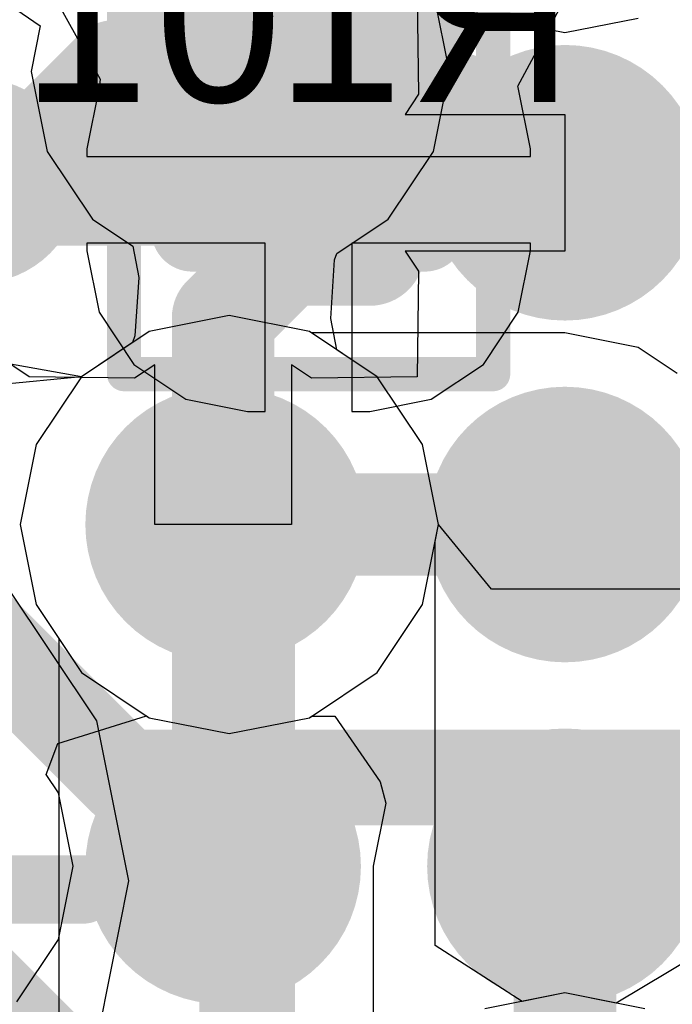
# Model space of a CAD drawing. Header units: millimetres. Extents: x -2 to 68, y -2 to 27.4.
# Tile 408 of 594: x 41.3 to 42.3, y 17.3 to 18.7. Entities that reach past the tile are written whole.
import ezdxf

# ---------------------------------------------------------------- set-up
doc = ezdxf.new("R2010")
doc.units = ezdxf.units.MM
for name, color, linetype in [('BottomLayer', 5, 'Continuous'), ('BottomPaste', 16, 'Continuous'), ('BottomSolder', 6, 'Continuous'), ('DrillGuide', 244, 'Continuous'), ('Mechanical10', 56, 'Continuous'), ('Mechanical17', 56, 'Continuous'), ('Mechanical6', 56, 'Continuous'), ('Mechanical88', 56, 'Continuous'), ('MidLayer1', 16, 'Continuous'), ('MidLayer2', 76, 'Continuous'), ('MidLayer3', 90, 'Continuous'), ('MidLayer4', 156, 'Continuous'), ('MidLayer5', 130, 'Continuous'), ('MidLayer6', 216, 'Continuous'), ('MidLayer7', 6, 'Continuous'), ('MidLayer8', 54, 'Continuous'), ('MultiLayer', 9, 'Continuous'), ('TopLayer', 1, 'Continuous'), ('TopPaste', 8, 'Continuous'), ('TopSolder', 216, 'Continuous'), ('ViaHoleLayer', 16, 'Continuous')]:
    doc.layers.add(name, color=color, linetype=linetype)

# ---------------------------------------------------------------- blocks, each defined once
blk = doc.blocks.new('RES_0201_B_188')
at = {"layer": 'BottomLayer', "const_width": 0.0806}
for points in [[(-0.3897, 0.0894, 1), (-0.3091, 0.0894, 1)], [(-0.2409, 0.0894, 1), (-0.1603, 0.0894, 1)], [(0.1603, 0.0894, 1), (0.2409, 0.0894, 1)], [(0.3091, 0.0894, 1), (0.3897, 0.0894, 1)], [(-0.3897, -0.0894, 1), (-0.3091, -0.0894, 1)], [(-0.2409, -0.0894, 1), (-0.1603, -0.0894, 1)], [(0.1603, -0.0894, 1), (0.2409, -0.0894, 1)], [(0.3091, -0.0894, 1), (0.3897, -0.0894, 1)]]:
    blk.add_lwpolyline(points, format="xyb", close=True, dxfattribs=at)
at = {"layer": 'BottomLayer'}
for points in [[(-0.2006, 0.17), (-0.3494, 0.17), (-0.2006, -0.17), (-0.3494, -0.17)], [(0.2006, -0.17), (0.3494, -0.17), (0.2006, 0.17), (0.3494, 0.17)], [(-0.12, 0.0894), (-0.43, 0.0894), (-0.12, -0.0894), (-0.43, -0.0894)], [(0.12, -0.0894), (0.43, -0.0894), (0.12, 0.0894), (0.43, 0.0894)]]:
    blk.add_solid(points, dxfattribs=at)
at = {"layer": 'BottomPaste', "const_width": 0.0806}
for points in [[(-0.3897, 0.0894, 1), (-0.3091, 0.0894, 1)], [(-0.2409, 0.0894, 1), (-0.1603, 0.0894, 1)], [(0.1603, 0.0894, 1), (0.2409, 0.0894, 1)], [(0.3091, 0.0894, 1), (0.3897, 0.0894, 1)], [(-0.3897, -0.0894, 1), (-0.3091, -0.0894, 1)], [(-0.2409, -0.0894, 1), (-0.1603, -0.0894, 1)], [(0.1603, -0.0894, 1), (0.2409, -0.0894, 1)], [(0.3091, -0.0894, 1), (0.3897, -0.0894, 1)]]:
    blk.add_lwpolyline(points, format="xyb", close=True, dxfattribs=at)
at = {"layer": 'BottomPaste'}
for points in [[(-0.2006, 0.17), (-0.3494, 0.17), (-0.2006, -0.17), (-0.3494, -0.17)], [(0.2006, -0.17), (0.3494, -0.17), (0.2006, 0.17), (0.3494, 0.17)], [(-0.12, 0.0894), (-0.43, 0.0894), (-0.12, -0.0894), (-0.43, -0.0894)], [(0.12, -0.0894), (0.43, -0.0894), (0.12, 0.0894), (0.43, 0.0894)]]:
    blk.add_solid(points, dxfattribs=at)
at = {"layer": 'BottomSolder', "const_width": 0.0806}
for points in [[(-0.3897, 0.0894, 1), (-0.3091, 0.0894, 1)], [(-0.2409, 0.0894, 1), (-0.1603, 0.0894, 1)], [(0.1603, 0.0894, 1), (0.2409, 0.0894, 1)], [(0.3091, 0.0894, 1), (0.3897, 0.0894, 1)], [(-0.3897, -0.0894, 1), (-0.3091, -0.0894, 1)], [(-0.2409, -0.0894, 1), (-0.1603, -0.0894, 1)], [(0.1603, -0.0894, 1), (0.2409, -0.0894, 1)], [(0.3091, -0.0894, 1), (0.3897, -0.0894, 1)]]:
    blk.add_lwpolyline(points, format="xyb", close=True, dxfattribs=at)
at = {"layer": 'BottomSolder'}
for points in [[(-0.2006, 0.17), (-0.3494, 0.17), (-0.2006, -0.17), (-0.3494, -0.17)], [(0.2006, -0.17), (0.3494, -0.17), (0.2006, 0.17), (0.3494, 0.17)], [(-0.12, 0.0894), (-0.43, 0.0894), (-0.12, -0.0894), (-0.43, -0.0894)], [(0.12, -0.0894), (0.43, -0.0894), (0.12, 0.0894), (0.43, 0.0894)]]:
    blk.add_solid(points, dxfattribs=at)
at = {"layer": 'Mechanical10', "const_width": 0.12}
for points in [[(0.32, 0.17), (-0.32, 0.17)], [(-0.32, -0.17), (-0.32, 0.17)], [(0.32, -0.17), (0.32, 0.17)], [(0.32, -0.17), (-0.32, -0.17)]]:
    blk.add_lwpolyline(points, dxfattribs=at)
at = {"layer": 'Mechanical10', "const_width": 0.06}
for points in [[(-0.35, 0.17, 1), (-0.29, 0.17, 1)], [(-0.35, 0.17, 1), (-0.29, 0.17, 1)], [(0.29, 0.17, 1), (0.35, 0.17, 1)], [(0.29, 0.17, 1), (0.35, 0.17, 1)], [(-0.35, -0.17, 1), (-0.29, -0.17, 1)], [(-0.35, -0.17, 1), (-0.29, -0.17, 1)], [(0.29, -0.17, 1), (0.35, -0.17, 1)], [(0.29, -0.17, 1), (0.35, -0.17, 1)]]:
    blk.add_lwpolyline(points, format="xyb", close=True, dxfattribs=at)
at = {"layer": 'Mechanical6', "const_width": 0.05}
for points in [[(0.53, 0.27), (-0.53, 0.27)], [(-0.53, -0.27), (-0.53, 0.27)], [(0.53, -0.27), (0.53, 0.27)], [(0, -0.135), (0, 0.135)], [(0.135, 0), (-0.135, 0)], [(0.53, -0.27), (-0.53, -0.27)]]:
    blk.add_lwpolyline(points, dxfattribs=at)
at = {"layer": 'Mechanical6'}
for points, const_width in [([(-0.5425, 0.27, 1), (-0.5175, 0.27, 1)], 0.025), ([(-0.5425, 0.27, 1), (-0.5175, 0.27, 1)], 0.025), ([(0.5175, 0.27, 1), (0.5425, 0.27, 1)], 0.025), ([(0.5175, 0.27, 1), (0.5425, 0.27, 1)], 0.025), ([(-0.0125, 0.135, 1), (0.0125, 0.135, 1)], 0.025), ([(0.1013, 0, 1), (-0.1013, 0, 1)], 0.05), ([(-0.1475, 0, 1), (-0.1225, 0, 1)], 0.025), ([(-0.1138, 0, 1), (-0.0888, 0, 1)], 0.025), ([(0.0888, 0, 1), (0.1138, 0, 1)], 0.025), ([(0.1225, 0, 1), (0.1475, 0, 1)], 0.025), ([(-0.0125, -0.135, 1), (0.0125, -0.135, 1)], 0.025), ([(-0.5425, -0.27, 1), (-0.5175, -0.27, 1)], 0.025), ([(-0.5425, -0.27, 1), (-0.5175, -0.27, 1)], 0.025), ([(0.5175, -0.27, 1), (0.5425, -0.27, 1)], 0.025), ([(0.5175, -0.27, 1), (0.5425, -0.27, 1)], 0.025)]:
    blk.add_lwpolyline(points, format="xyb", close=True, dxfattribs=dict(at, const_width=const_width))
blk = doc.blocks.new('BGA486C50P27X27_1400X1400X125_227')
at = {"layer": 'TopLayer', "const_width": 0.1}
for points in [[(1.95, -5.5, 1), (2.05, -5.5, 1)], [(2.45, -5.5, 1), (2.55, -5.5, 1)], [(1.95, -6, 1), (2.05, -6, 1)], [(2.45, -6, 1), (2.55, -6, 1)], [(2.95, -6, 1), (3.05, -6, 1)]]:
    blk.add_lwpolyline(points, format="xyb", close=True, dxfattribs=at)
at = {"layer": 'TopPaste', "const_width": 0.1}
for points in [[(1.95, -5.5, 1), (2.05, -5.5, 1)], [(2.45, -5.5, 1), (2.55, -5.5, 1)], [(1.95, -6, 1), (2.05, -6, 1)], [(2.45, -6, 1), (2.55, -6, 1)], [(2.95, -6, 1), (3.05, -6, 1)]]:
    blk.add_lwpolyline(points, format="xyb", close=True, dxfattribs=at)
at = {"layer": 'TopSolder', "const_width": 0.2016}
for points in [[(1.8992, -5.5, 1), (2.1008, -5.5, 1)], [(2.3992, -5.5, 1), (2.6008, -5.5, 1)], [(1.8992, -6, 1), (2.1008, -6, 1)], [(2.3992, -6, 1), (2.6008, -6, 1)], [(2.8992, -6, 1), (3.1008, -6, 1)]]:
    blk.add_lwpolyline(points, format="xyb", close=True, dxfattribs=at)

msp = doc.modelspace()

# ---------------------------------------------------------------- linework, layer by layer
at = {"layer": 'BottomLayer'}
for p, q in [((41.3787, 18.7711), (41.445, 18.6514)), ((42.0563, 18.6414), (42.1238, 18.7675)), ((41.445, 18.6514), (41.4434, 18.6394)), ((42.0566, 18.6394), (42.0563, 18.6414)), ((41.4434, 18.6394), (41.4255, 18.5494)), ((42.0745, 18.5494), (42.0566, 18.6394)), ((41.4255, 18.5494), (41.4255, 18.5385)), ((42.0745, 18.5385), (42.0745, 18.5494)), ((41.4255, 18.5385), (41.75, 18.5385)), ((41.75, 18.5385), (42.0745, 18.5385)), ((41.6865, 18.4115), (41.4255, 18.4115)), ((41.4255, 18.4115), (41.4255, 18.4006)), ((41.6865, 18.1655), (41.6865, 18.4115)), ((42.0745, 18.4115), (41.8135, 18.4115)), ((41.8135, 18.4115), (41.8135, 18.1655)), ((42.0745, 18.4006), (42.0745, 18.4115)), ((41.4255, 18.4006), (41.4434, 18.3106)), ((42.0566, 18.3106), (42.0745, 18.4006)), ((41.4434, 18.3106), (41.4943, 18.2343)), ((42.0057, 18.2343), (42.0566, 18.3106)), ((41.4943, 18.2343), (41.5706, 18.1834)), ((41.9294, 18.1834), (42.0057, 18.2343)), ((41.5706, 18.1834), (41.6606, 18.1655)), ((41.8394, 18.1655), (41.9294, 18.1834)), ((41.6606, 18.1655), (41.6865, 18.1655)), ((41.8135, 18.1655), (41.8394, 18.1655)), ((41.4402, 17.7127), (41.3076, 17.9112)), ((41.4868, 17.4786), (41.4402, 17.7127)), ((41.4402, 17.2445), (41.4868, 17.4786))]:
    msp.add_line(p, q, dxfattribs=at)
for points, const_width in [([(41.191, 18.503, 1), (41.341, 18.503, 1)], 0.15), ([(41.2285, 18.503, 1), (41.3035, 18.503, 1)], 0.075), ([(41.2487, 18.4828, 1), (41.3237, 18.4828, 1)], 0.075), ([(41.2487, 18.4828, 1), (41.3237, 18.4828, 1)], 0.075), ([(41.7047, 18.4828, 1), (41.7797, 18.4828, 1)], 0.075), ([(41.7047, 18.4828, 1), (41.7797, 18.4828, 1)], 0.075), ([(41.7125, 18.475, 1), (41.7875, 18.475, 1)], 0.075)]:
    msp.add_lwpolyline(points, format="xyb", close=True, dxfattribs=dict(at, const_width=const_width))
at = {"layer": 'BottomLayer', "const_width": 0.15}
for points in [[(41.266, 18.503), (41.2862, 18.4828)], [(41.2862, 18.4828), (41.7422, 18.4828)], [(41.7422, 18.4828), (41.75, 18.475)]]:
    msp.add_lwpolyline(points, dxfattribs=at)
at = {"layer": 'DrillGuide'}
for points, const_width in [([(41.6, 18.663, 1), (41.7, 18.663, 1)], 0.1), ([(42.1, 18.5, 1), (42.15, 18.5, 1)], 0.05), ([(41.584, 18, 1), (41.684, 18, 1)], 0.1), ([(42.1, 18, 1), (42.15, 18, 1)], 0.05), ([(42.1, 17.5, 1), (42.15, 17.5, 1)], 0.05)]:
    msp.add_lwpolyline(points, format="xyb", close=True, dxfattribs=dict(at, const_width=const_width))
at = {"layer": 'Mechanical88', "const_width": 0.1}
msp.add_lwpolyline([(40.8625, 17.4661), (41.4203, 17.4661)], dxfattribs=at)
at = {"layer": 'Mechanical88', "const_width": 0.05}
msp.add_lwpolyline([(41.3953, 17.4661, 1), (41.4453, 17.4661, 1)], format="xyb", close=True, dxfattribs=at)
at = {"layer": 'MidLayer1'}
for p, q in [((42.0177, 18.741), (42.125, 18.7196)), ((42.125, 18.7196), (42.2323, 18.741)), ((41.634, 18.3059), (41.5169, 18.2826)), ((41.7511, 18.2826), (41.634, 18.3059)), ((41.5169, 18.2826), (41.4177, 18.2163)), ((41.7544, 18.2804), (41.7511, 18.2826)), ((42.125, 18.2804), (41.7544, 18.2804)), ((42.2323, 18.259), (42.125, 18.2804)), ((42.2892, 18.221), (42.2323, 18.259)), ((41.4177, 18.2163), (41.2811, 18.2404)), ((41.383, 17.6798), (41.5127, 17.7202)), ((41.5127, 17.7202), (41.5169, 17.7174)), ((41.7511, 17.7174), (41.7544, 17.7196)), ((41.7544, 17.7196), (41.7883, 17.7196)), ((41.7883, 17.7196), (41.8548, 17.6234)), ((41.5169, 17.7174), (41.634, 17.6941)), ((41.634, 17.6941), (41.7511, 17.7174)), ((41.366, 17.6342), (41.383, 17.6798)), ((41.384, 17.6073), (41.366, 17.6342)), ((41.8548, 17.6234), (41.863, 17.5926)), ((41.4054, 17.5), (41.384, 17.6073)), ((41.863, 17.5926), (41.8446, 17.5)), ((41.384, 17.3927), (41.4054, 17.5)), ((41.8446, 17.5), (41.8446, 17.1294)), ((41.3233, 17.3017), (41.384, 17.3927))]:
    msp.add_line(p, q, dxfattribs=at)
for points, const_width in [([(41.55, 18.663, 1), (41.75, 18.663, 1)], 0.2), ([(41.6125, 18.663, 1), (41.6875, 18.663, 1)], 0.075), ([(41.6603, 18.6152, 1), (41.7353, 18.6152, 1)], 0.075), ([(41.6603, 18.6152, 1), (41.7353, 18.6152, 1)], 0.075), ([(41.9317, 18.6152, 1), (42.0067, 18.6152, 1)], 0.075), ([(41.9317, 18.6152, 1), (42.0067, 18.6152, 1)], 0.075), ([(42.05, 18.5, 1), (42.2, 18.5, 1)], 0.15), ([(42.0469, 18.5, 1), (42.1219, 18.5, 1)], 0.075), ([(42.0469, 18.5, 1), (42.1219, 18.5, 1)], 0.075), ([(42.0875, 18.5, 1), (42.1625, 18.5, 1)], 0.075), ([(41.534, 18, 1), (41.734, 18, 1)], 0.2), ([(42.05, 18, 1), (42.2, 18, 1)], 0.15), ([(41.5965, 18, 1), (41.6715, 18, 1)], 0.075), ([(42.0875, 18, 1), (42.1625, 18, 1)], 0.075), ([(42.05, 17.5, 1), (42.2, 17.5, 1)], 0.15), ([(42.0875, 17.5, 1), (42.1625, 17.5, 1)], 0.075)]:
    msp.add_lwpolyline(points, format="xyb", close=True, dxfattribs=dict(at, const_width=const_width))
at = {"layer": 'MidLayer1', "const_width": 0.15}
for points in [[(41.65, 18.663), (41.6978, 18.6152)], [(41.6978, 18.6152), (41.9692, 18.6152)], [(41.9692, 18.6152), (42.0844, 18.5)], [(42.0844, 18.5), (42.125, 18.5)], [(41.634, 18), (42.125, 18)], [(42.125, 17.009), (42.125, 17.5)]]:
    msp.add_lwpolyline(points, dxfattribs=at)
at = {"layer": 'MidLayer2'}
for p, q in [((41.634, 18.3059), (41.5169, 18.2826)), ((41.7511, 18.2826), (41.634, 18.3059)), ((41.5169, 18.2826), (41.4177, 18.2163)), ((41.8503, 18.2163), (41.7511, 18.2826)), ((41.4177, 18.2163), (41.2958, 18.2043)), ((41.9166, 18.1171), (41.8503, 18.2163)), ((41.9399, 18), (41.9166, 18.1171)), ((42.0176, 17.9053), (41.9399, 18)), ((42.7324, 17.9053), (42.0176, 17.9053))]:
    msp.add_line(p, q, dxfattribs=at)
for points, const_width in [([(41.55, 18.663, 1), (41.75, 18.663, 1)], 0.2), ([(41.534, 18, 1), (41.734, 18, 1)], 0.2), ([(41.4458, 17.63, 1), (41.5157, 17.63, 1)], 0.07), ([(41.4458, 17.63, 1), (41.5157, 17.63, 1)], 0.07)]:
    msp.add_lwpolyline(points, format="xyb", close=True, dxfattribs=dict(at, const_width=const_width))
at = {"layer": 'MidLayer2', "const_width": 0.14}
for points in [[(40.814, 18.2968), (41.4807, 17.63)], [(40.8518, 17.7425), (41.9552, 16.639)], [(41.4807, 17.63), (43.3375, 17.63)]]:
    msp.add_lwpolyline(points, dxfattribs=at)
at = {"layer": 'MidLayer3'}
for p, q in [((41.634, 18.3059), (41.5169, 18.2826)), ((41.7511, 18.2826), (41.634, 18.3059)), ((41.5169, 18.2826), (41.4177, 18.2163)), ((41.8503, 18.2163), (41.7511, 18.2826)), ((41.4177, 18.2163), (41.3514, 18.1171)), ((41.9166, 18.1171), (41.8503, 18.2163)), ((41.3514, 18.1171), (41.3281, 18)), ((41.9399, 18), (41.9166, 18.1171)), ((41.3281, 18), (41.3514, 17.8829)), ((41.935, 17.9754), (41.9399, 18)), ((41.9353, 17.974), (41.935, 17.9754)), ((41.9353, 17.3841), (41.9353, 17.974)), ((41.3514, 17.8829), (41.3847, 17.8331)), ((41.3847, 17.8331), (41.3847, 17.1646)), ((42.0623, 17.3024), (41.9353, 17.3841)), ((42.3269, 17.376), (42.1999, 17.3)), ((42.125, 17.3149), (42.0623, 17.3024)), ((42.1999, 17.3), (42.125, 17.3149))]:
    msp.add_line(p, q, dxfattribs=at)
for points, const_width in [([(41.55, 18.663, 1), (41.75, 18.663, 1)], 0.2), ([(41.534, 18, 1), (41.734, 18, 1)], 0.2), ([(41.599, 18, 1), (41.669, 18, 1)], 0.07), ([(41.625, 17.974, 1), (41.695, 17.974, 1)], 0.07), ([(41.625, 17.974, 1), (41.695, 17.974, 1)], 0.07)]:
    msp.add_lwpolyline(points, format="xyb", close=True, dxfattribs=dict(at, const_width=const_width))
at = {"layer": 'MidLayer3', "const_width": 0.14}
for points in [[(41.634, 18), (41.66, 17.974)], [(41.66, 16.372), (41.66, 17.974)]]:
    msp.add_lwpolyline(points, dxfattribs=at)
at = {"layer": 'MidLayer4'}
for p, q in [((41.634, 18.3059), (41.5169, 18.2826)), ((41.7511, 18.2826), (41.634, 18.3059)), ((41.5169, 18.2826), (41.4177, 18.2163)), ((41.8503, 18.2163), (41.7511, 18.2826)), ((41.4177, 18.2163), (41.3514, 18.1171)), ((41.9166, 18.1171), (41.8503, 18.2163)), ((41.3514, 18.1171), (41.3281, 18)), ((41.9399, 18), (41.9166, 18.1171)), ((41.3281, 18), (41.3514, 17.8829)), ((41.9166, 17.8829), (41.9399, 18)), ((41.3514, 17.8829), (41.4177, 17.7837)), ((41.8503, 17.7837), (41.9166, 17.8829)), ((41.4177, 17.7837), (41.5169, 17.7174)), ((41.7511, 17.7174), (41.8503, 17.7837)), ((41.5169, 17.7174), (41.634, 17.6941)), ((41.634, 17.6941), (41.7511, 17.7174)), ((42.125, 17.3149), (42.0079, 17.2916)), ((42.2421, 17.2916), (42.125, 17.3149))]:
    msp.add_line(p, q, dxfattribs=at)
for points, const_width in [([(41.55, 18.663, 1), (41.75, 18.663, 1)], 0.2), ([(41.4291, 18.663, 1), (41.5041, 18.663, 1)], 0.075), ([(41.4291, 18.663, 1), (41.5041, 18.663, 1)], 0.075), ([(41.6125, 18.663, 1), (41.6875, 18.663, 1)], 0.075), ([(41.191, 18.503, 1), (41.341, 18.503, 1)], 0.15), ([(41.2285, 18.503, 1), (41.3035, 18.503, 1)], 0.075), ([(41.2691, 18.503, 1), (41.3441, 18.503, 1)], 0.075), ([(41.2691, 18.503, 1), (41.3441, 18.503, 1)], 0.075), ([(41.534, 18, 1), (41.734, 18, 1)], 0.2)]:
    msp.add_lwpolyline(points, format="xyb", close=True, dxfattribs=dict(at, const_width=const_width))
at = {"layer": 'MidLayer4', "const_width": 0.15}
for points in [[(41.3066, 18.503), (41.4666, 18.663)], [(41.4666, 18.663), (41.65, 18.663)], [(41.266, 18.503), (41.3066, 18.503)]]:
    msp.add_lwpolyline(points, dxfattribs=at)
at = {"layer": 'MidLayer5'}
for p, q in [((41.634, 18.3059), (41.5169, 18.2826)), ((41.7511, 18.2826), (41.634, 18.3059)), ((41.5169, 18.2826), (41.4177, 18.2163)), ((41.8503, 18.2163), (41.7511, 18.2826)), ((41.4177, 18.2163), (41.3514, 18.1171)), ((41.9166, 18.1171), (41.8503, 18.2163)), ((41.3514, 18.1171), (41.3281, 18)), ((41.9399, 18), (41.9166, 18.1171)), ((41.3281, 18), (41.3514, 17.8829)), ((41.9166, 17.8829), (41.9399, 18)), ((41.3514, 17.8829), (41.4177, 17.7837)), ((41.8503, 17.7837), (41.9166, 17.8829)), ((41.4177, 17.7837), (41.5169, 17.7174)), ((41.7511, 17.7174), (41.8503, 17.7837)), ((41.5169, 17.7174), (41.634, 17.6941)), ((41.634, 17.6941), (41.7511, 17.7174)), ((42.125, 17.3149), (42.0079, 17.2916)), ((42.2421, 17.2916), (42.125, 17.3149))]:
    msp.add_line(p, q, dxfattribs=at)
at = {"layer": 'MidLayer5', "const_width": 0.2}
for points in [[(41.55, 18.663, 1), (41.75, 18.663, 1)], [(41.534, 18, 1), (41.734, 18, 1)]]:
    msp.add_lwpolyline(points, format="xyb", close=True, dxfattribs=at)
at = {"layer": 'MidLayer6'}
for p, q in [((41.634, 18.3059), (41.5169, 18.2826)), ((41.7511, 18.2826), (41.634, 18.3059)), ((41.5169, 18.2826), (41.4177, 18.2163)), ((41.8503, 18.2163), (41.7511, 18.2826)), ((41.4177, 18.2163), (41.3514, 18.1171)), ((41.9166, 18.1171), (41.8503, 18.2163)), ((41.3514, 18.1171), (41.3281, 18)), ((41.9399, 18), (41.9166, 18.1171)), ((41.3281, 18), (41.3514, 17.8829)), ((41.9166, 17.8829), (41.9399, 18)), ((41.3514, 17.8829), (41.4177, 17.7837)), ((41.8503, 17.7837), (41.9166, 17.8829)), ((41.4177, 17.7837), (41.5169, 17.7174)), ((41.7511, 17.7174), (41.8503, 17.7837)), ((41.5169, 17.7174), (41.634, 17.6941)), ((41.634, 17.6941), (41.7511, 17.7174)), ((42.125, 17.3149), (42.0079, 17.2916)), ((42.2421, 17.2916), (42.125, 17.3149))]:
    msp.add_line(p, q, dxfattribs=at)
at = {"layer": 'MidLayer6', "const_width": 0.2}
for points in [[(41.55, 18.663, 1), (41.75, 18.663, 1)], [(41.534, 18, 1), (41.734, 18, 1)]]:
    msp.add_lwpolyline(points, format="xyb", close=True, dxfattribs=at)
at = {"layer": 'MidLayer7'}
for p, q in [((41.2443, 18.8069), (41.3574, 18.7298)), ((41.9559, 18.663), (41.9326, 18.7801)), ((41.3574, 18.7298), (41.3441, 18.663)), ((41.3441, 18.663), (41.3674, 18.5459)), ((41.9326, 18.5459), (41.9559, 18.663)), ((41.3674, 18.5459), (41.4337, 18.4467)), ((41.8663, 18.4467), (41.9326, 18.5459)), ((41.4337, 18.4467), (41.4927, 18.4073)), ((41.7915, 18.3967), (41.8663, 18.4467)), ((41.4927, 18.4073), (41.5016, 18.3616)), ((41.788, 18.387), (41.7915, 18.3967)), ((41.7824, 18.3014), (41.788, 18.387)), ((41.5016, 18.3616), (41.496, 18.276)), ((41.7913, 18.2557), (41.7824, 18.3014)), ((41.4925, 18.2663), (41.4177, 18.2163)), ((41.496, 18.276), (41.4925, 18.2663)), ((41.8503, 18.2163), (41.7913, 18.2557)), ((41.4177, 18.2163), (41.3514, 18.1171)), ((41.9166, 18.1171), (41.8503, 18.2163)), ((41.3514, 18.1171), (41.3281, 18)), ((41.9399, 18), (41.9166, 18.1171)), ((41.3281, 18), (41.3514, 17.8829)), ((41.9166, 17.8829), (41.9399, 18)), ((41.3514, 17.8829), (41.4177, 17.7837)), ((41.8503, 17.7837), (41.9166, 17.8829)), ((41.4177, 17.7837), (41.5169, 17.7174)), ((41.7511, 17.7174), (41.8503, 17.7837)), ((41.5169, 17.7174), (41.634, 17.6941)), ((41.634, 17.6941), (41.7511, 17.7174)), ((42.125, 17.3149), (42.0079, 17.2916)), ((42.2421, 17.2916), (42.125, 17.3149))]:
    msp.add_line(p, q, dxfattribs=at)
at = {"layer": 'MidLayer7', "const_width": 0.2}
for points in [[(41.55, 18.663, 1), (41.75, 18.663, 1)], [(41.534, 18, 1), (41.734, 18, 1)]]:
    msp.add_lwpolyline(points, format="xyb", close=True, dxfattribs=at)
at = {"layer": 'MidLayer8'}
for p, q in [((41.2443, 18.8069), (41.3574, 18.7298)), ((41.9559, 18.663), (41.9326, 18.7801)), ((41.3574, 18.7298), (41.3441, 18.663)), ((41.3441, 18.663), (41.3674, 18.5459)), ((41.9326, 18.5459), (41.9559, 18.663)), ((41.3674, 18.5459), (41.4337, 18.4467)), ((41.8663, 18.4467), (41.9326, 18.5459)), ((41.4337, 18.4467), (41.4927, 18.4073)), ((41.7915, 18.3967), (41.8663, 18.4467)), ((41.4927, 18.4073), (41.5016, 18.3616)), ((41.788, 18.387), (41.7915, 18.3967)), ((41.7824, 18.3014), (41.788, 18.387)), ((41.5016, 18.3616), (41.496, 18.276)), ((41.7913, 18.2557), (41.7824, 18.3014)), ((41.4925, 18.2663), (41.4177, 18.2163)), ((41.496, 18.276), (41.4925, 18.2663)), ((41.8503, 18.2163), (41.7913, 18.2557)), ((41.4177, 18.2163), (41.3514, 18.1171)), ((41.9166, 18.1171), (41.8503, 18.2163)), ((41.3514, 18.1171), (41.3281, 18)), ((41.9399, 18), (41.9166, 18.1171)), ((41.3281, 18), (41.3514, 17.8829)), ((41.9166, 17.8829), (41.9399, 18)), ((41.3514, 17.8829), (41.4177, 17.7837)), ((41.8503, 17.7837), (41.9166, 17.8829)), ((41.4177, 17.7837), (41.5169, 17.7174)), ((41.7511, 17.7174), (41.8503, 17.7837)), ((41.5169, 17.7174), (41.634, 17.6941)), ((41.634, 17.6941), (41.7511, 17.7174)), ((42.125, 17.3149), (42.0079, 17.2916)), ((42.2421, 17.2916), (42.125, 17.3149))]:
    msp.add_line(p, q, dxfattribs=at)
at = {"layer": 'MidLayer8', "const_width": 0.2}
for points in [[(41.55, 18.663, 1), (41.75, 18.663, 1)], [(41.534, 18, 1), (41.734, 18, 1)]]:
    msp.add_lwpolyline(points, format="xyb", close=True, dxfattribs=at)
at = {"layer": 'MultiLayer'}
for points, const_width in [([(41.55, 18.663, 1), (41.75, 18.663, 1)], 0.2), ([(41.191, 18.503, 1), (41.341, 18.503, 1)], 0.15), ([(42.05, 18.5, 1), (42.2, 18.5, 1)], 0.15), ([(41.534, 18, 1), (41.734, 18, 1)], 0.2), ([(42.05, 18, 1), (42.2, 18, 1)], 0.15), ([(42.05, 17.5, 1), (42.2, 17.5, 1)], 0.15)]:
    msp.add_lwpolyline(points, format="xyb", close=True, dxfattribs=dict(at, const_width=const_width))
at = {"layer": 'TopLayer'}
for p, q in [((41.9087, 18.7837), (41.9109, 18.6295)), ((41.9087, 18.7837), (41.9109, 18.6295)), ((41.9109, 18.6295), (41.8911, 18.6)), ((41.9109, 18.6295), (41.8911, 18.6)), ((41.8911, 18.6), (42.125, 18.6)), ((41.8911, 18.6), (42.125, 18.6)), ((42.125, 18.6), (42.125, 18.4)), ((42.125, 18.6), (42.125, 18.4)), ((42.125, 18.4), (41.8911, 18.4)), ((41.8911, 18.4), (41.9109, 18.3705)), ((42.125, 18.4), (41.8911, 18.4)), ((41.8911, 18.4), (41.9109, 18.3705)), ((41.9109, 18.3705), (41.9087, 18.2163)), ((41.9109, 18.3705), (41.9087, 18.2163)), ((41.3413, 18.2163), (41.2421, 18.2826)), ((41.3413, 18.2163), (41.2421, 18.2826)), ((41.525, 18.2338), (41.4955, 18.2141)), ((41.525, 18.2338), (41.4955, 18.2141)), ((41.525, 18), (41.525, 18.2338)), ((41.525, 18), (41.525, 18.2338)), ((41.7545, 18.2141), (41.725, 18.2338)), ((41.725, 18.2338), (41.725, 18)), ((41.7545, 18.2141), (41.725, 18.2338)), ((41.725, 18.2338), (41.725, 18)), ((41.4955, 18.2141), (41.3413, 18.2163)), ((41.4955, 18.2141), (41.3413, 18.2163)), ((41.9087, 18.2163), (41.7545, 18.2141)), ((41.9087, 18.2163), (41.7545, 18.2141)), ((41.725, 18), (41.525, 18)), ((41.725, 18), (41.525, 18))]:
    msp.add_line(p, q, dxfattribs=at)
at = {"layer": 'TopLayer', "const_width": 0.15}
for points in [[(41.625, 18.6779), (41.625, 19.5)], [(41.625, 18.6779), (41.8124, 18.4904)], [(42.1154, 18.4904), (42.125, 18.5)], [(41.625, 18.303), (41.8124, 18.4904)], [(41.8124, 18.4904), (42.1154, 18.4904)], [(41.625, 18), (41.625, 18.303)], [(41.625, 17.5), (41.625, 18)]]:
    msp.add_lwpolyline(points, dxfattribs=at)
at = {"layer": 'TopLayer'}
for points, const_width in [([(41.5875, 18.6779, 1), (41.6625, 18.6779, 1)], 0.075), ([(41.5875, 18.6779, 1), (41.6625, 18.6779, 1)], 0.075), ([(42.05, 18.5, 1), (42.2, 18.5, 1)], 0.15), ([(42.0875, 18.5, 1), (42.1625, 18.5, 1)], 0.075), ([(41.7749, 18.4904, 1), (41.8499, 18.4904, 1)], 0.075), ([(41.7749, 18.4904, 1), (41.8499, 18.4904, 1)], 0.075), ([(41.7749, 18.4904, 1), (41.8499, 18.4904, 1)], 0.075), ([(42.0779, 18.4904, 1), (42.1529, 18.4904, 1)], 0.075), ([(42.0779, 18.4904, 1), (42.1529, 18.4904, 1)], 0.075), ([(41.5875, 18.303, 1), (41.6625, 18.303, 1)], 0.075), ([(41.5875, 18.303, 1), (41.6625, 18.303, 1)], 0.075), ([(42.05, 18, 1), (42.2, 18, 1)], 0.15), ([(41.5875, 18, 1), (41.6625, 18, 1)], 0.075), ([(41.5875, 18, 1), (41.6625, 18, 1)], 0.075), ([(42.05, 17.5, 1), (42.2, 17.5, 1)], 0.15), ([(41.5875, 17.5, 1), (41.6625, 17.5, 1)], 0.075)]:
    msp.add_lwpolyline(points, format="xyb", close=True, dxfattribs=dict(at, const_width=const_width))
at = {"layer": 'ViaHoleLayer'}
for points, const_width in [([(41.6, 18.663, 1), (41.7, 18.663, 1)], 0.1), ([(42.1, 18.5, 1), (42.15, 18.5, 1)], 0.05), ([(41.584, 18, 1), (41.684, 18, 1)], 0.1), ([(42.1, 18, 1), (42.15, 18, 1)], 0.05), ([(42.1, 17.5, 1), (42.15, 17.5, 1)], 0.05)]:
    msp.add_lwpolyline(points, format="xyb", close=True, dxfattribs=dict(at, const_width=const_width))

# ---------------------------------------------------------------- block references
for name, p, rotation in [('BGA486C50P27X27_1400X1400X125_227', (36.125, 15.5), 90), ('RES_0201_B_188', (41.75, 18.75), 270)]:
    msp.add_blockref(name, p, dxfattribs=dict(rotation=rotation))

# ---------------------------------------------------------------- texts
at = {"layer": 'Mechanical17', "text_generation_flag": 2}
msp.add_text('R101', height=0.25, dxfattribs=at).set_placement((42.1386, 18.6182))

doc.saveas('drawing.dxf')
